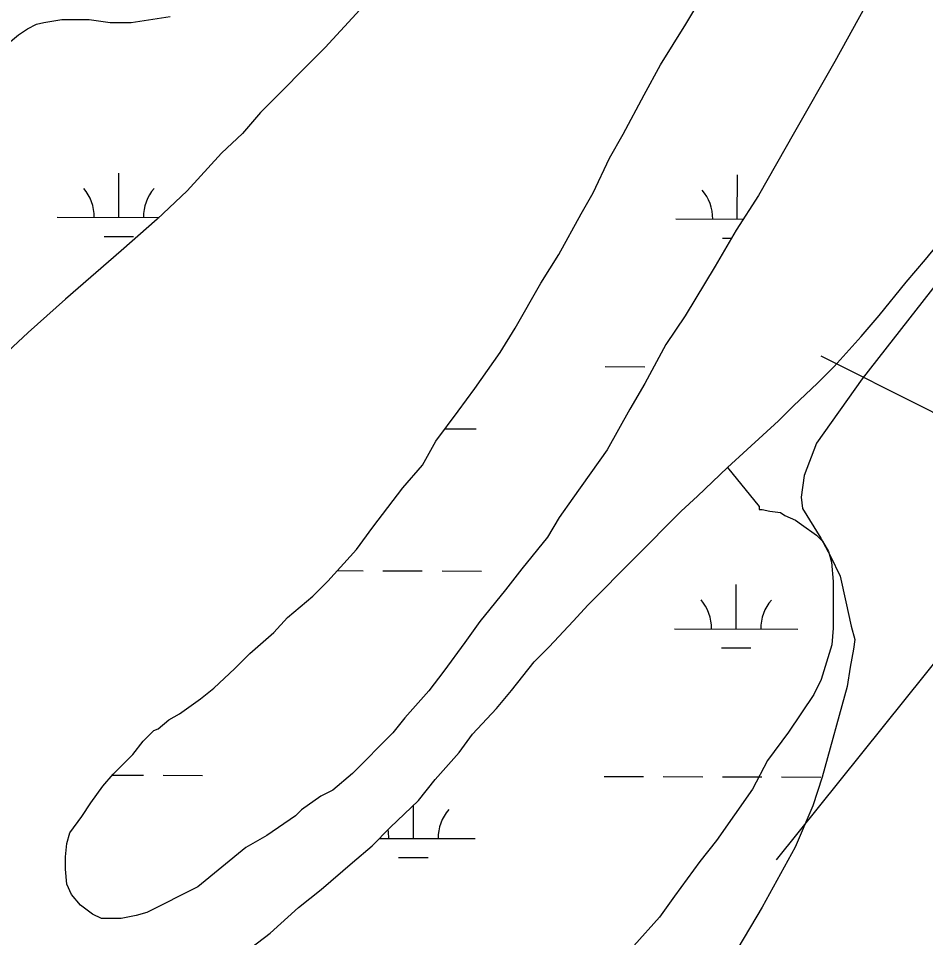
# Model space of a CAD drawing. Extents: x 3161665 to 3199565, y 885729 to 911164.
# Drawn here: x 3168219 to 3168955, y 899117 to 899863 of the extents above; entities that cross this region are included whole.
import ezdxf

# ---------------------------------------------------------------- set-up
doc = ezdxf.new("R2010")
doc.units = 0
for name, color, linetype in [('V-SITE-VEGE', 7, 'Continuous'), ('V-TOPO-SHOR', 7, 'Continuous'), ('V-WETL-SWMP', 7, 'Continuous')]:
    doc.layers.add(name, color=color, linetype=linetype)

msp = doc.modelspace()

# ---------------------------------------------------------------- linework, layer by layer
at = {"layer": 'V-SITE-VEGE'}
for p, q in [((3168905.66, 899871.91), (3168881.35, 899827.93)), ((3168310.19, 899859.56), (3168341.9, 899864.51)), ((3168495.65, 899869.75), (3168467.65, 899839.18)), ((3168760.48, 899858.15), (3168767.77, 899870.37)), ((3168226, 899854.48), (3168233.31, 899858.16)), ((3168233.31, 899858.16), (3168239.41, 899859.39)), ((3168239.41, 899859.39), (3168254.05, 899861.87)), ((3168254.05, 899861.87), (3168276.01, 899861.92)), ((3168276.01, 899861.92), (3168293.1, 899859.52)), ((3168293.1, 899859.52), (3168310.19, 899859.56)), ((3168739.81, 899825.16), (3168760.48, 899858.15)), ((3168204.07, 899837.35), (3168218.69, 899849.58)), ((3168218.69, 899849.58), (3168226, 899854.48)), ((3168467.65, 899839.18), (3168415.3, 899786.58)), ((3168881.35, 899827.93), (3168848.54, 899770.5)), ((3168726.44, 899800.72), (3168739.81, 899825.16)), ((3168709.43, 899768.96), (3168726.44, 899800.72)), ((3168415.3, 899786.58), (3168400.69, 899769.46)), ((3168400.69, 899769.46), (3168383.65, 899753.56)), ((3168698.49, 899749.41), (3168709.43, 899768.96)), ((3168848.54, 899770.5), (3168819.37, 899719.18)), ((3168383.65, 899753.56), (3168355.65, 899722.99)), ((3168685.13, 899721.31), (3168698.49, 899749.41)), ((3168355.65, 899722.99), (3168331.3, 899699.75)), ((3168675.41, 899704.2), (3168685.13, 899721.31)), ((3168819.37, 899719.18), (3168801.13, 899691.07)), ((3168331.3, 899699.75), (3168302.07, 899674.06)), ((3168657.18, 899671.21), (3168675.41, 899704.2)), ((3168801.13, 899691.07), (3168784.11, 899661.74)), ((3168302.07, 899674.06), (3168257.01, 899634.9)), ((3168642.59, 899647.99), (3168657.18, 899671.21)), ((3168784.11, 899661.74), (3168759.8, 899621.42)), ((3168621.93, 899611.34), (3168642.59, 899647.99)), ((3168257.01, 899634.9), (3168226.56, 899607.98)), ((3168759.8, 899621.42), (3168743.99, 899598.19)), ((3168609.77, 899591.78), (3168621.93, 899611.34)), ((3168226.56, 899607.98), (3168188.82, 899572.51)), ((3168743.99, 899598.19), (3168726.98, 899566.43)), ((3168589.1, 899562.45), (3168609.77, 899591.78)), ((3168726.98, 899566.43), (3168714.83, 899545.66)), ((3168575.71, 899544.11), (3168589.1, 899562.45)), ((3168557.47, 899519.67), (3168575.71, 899544.11)), ((3168714.83, 899545.66), (3168696.6, 899512.66)), ((3168546.53, 899500.12), (3168557.47, 899519.67)), ((3168696.6, 899512.66), (3168668.62, 899473.55)), ((3168530.71, 899481.77), (3168546.53, 899500.12)), ((3168506.38, 899449.99), (3168530.71, 899481.77)), ((3168668.62, 899473.55), (3168657.67, 899457.66)), ((3168657.67, 899457.66), (3168647.95, 899441.78)), ((3168493, 899431.66), (3168506.38, 899449.99)), ((3168647.95, 899441.78), (3168627.26, 899416.1)), ((3168469.87, 899405.98), (3168493, 899431.66)), ((3168627.26, 899416.1), (3168613.88, 899398.99)), ((3168457.69, 899393.75), (3168469.87, 899405.98)), ((3168436.99, 899376.61), (3168457.69, 899393.75)), ((3168613.88, 899398.99), (3168593.19, 899373.31)), ((3168426.04, 899364.39), (3168436.99, 899376.61)), ((3168593.19, 899373.31), (3168581.03, 899356.2)), ((3168406.55, 899347.26), (3168426.04, 899364.39)), ((3168581.03, 899356.2), (3168564, 899332.98)), ((3168394.37, 899335.03), (3168406.55, 899347.26)), ((3168377.33, 899319.12), (3168394.37, 899335.03)), ((3168564, 899332.98), (3168551.83, 899317.09)), ((3168366.36, 899310.56), (3168377.33, 899319.12)), ((3168551.83, 899317.09), (3168532.36, 899295.08)), ((3168349.31, 899298.32), (3168366.36, 899310.56)), ((3168340.78, 899293.41), (3168349.31, 899298.32)), ((3168332.25, 899286.07), (3168340.78, 899293.41)), ((3168532.36, 899295.08), (3168522.63, 899282.85)), ((3168320.07, 899276.28), (3168328.59, 899284.84)), ((3168328.59, 899284.84), (3168332.25, 899286.07)), ((3168522.63, 899282.85), (3168489.75, 899249.83)), ((3168311.56, 899265.28), (3168320.07, 899276.28)), ((3168295.73, 899249.38), (3168311.56, 899265.28)), ((3168287.21, 899239.6), (3168295.73, 899249.38)), ((3168489.75, 899249.83), (3168473.92, 899236.37)), ((3168277.48, 899226.15), (3168287.21, 899239.6)), ((3168464.17, 899231.46), (3168448.33, 899220.44)), ((3168473.92, 899236.37), (3168464.17, 899231.46)), ((3168270.18, 899215.15), (3168277.48, 899226.15)), ((3168260.45, 899201.71), (3168270.18, 899215.15)), ((3168443.46, 899215.55), (3168420.31, 899199.63)), ((3168448.33, 899220.44), (3168443.46, 899215.55)), ((3168258.03, 899193.16), (3168260.45, 899201.71)), ((3168256.83, 899182.17), (3168258.03, 899193.16)), ((3168420.31, 899199.63), (3168403.25, 899189.83)), ((3168403.25, 899189.83), (3168364.28, 899158.01)), ((3168256.86, 899172.41), (3168256.83, 899182.17)), ((3168258.1, 899160.21), (3168256.86, 899172.41)), ((3168261.79, 899151.68), (3168258.1, 899160.21)), ((3168364.28, 899158.01), (3168322.83, 899137.17)), ((3168269.13, 899143.15), (3168261.79, 899151.68)), ((3168278.91, 899135.85), (3168269.13, 899143.15)), ((3168286.24, 899132.21), (3168278.91, 899135.85)), ((3168314.29, 899134.71), (3168302.1, 899132.25)), ((3168322.83, 899137.17), (3168314.29, 899134.71)), ((3168302.1, 899132.25), (3168286.24, 899132.21))]:
    msp.add_line(p, q, dxfattribs=at)
msp.add_lwpolyline([(3168407.1, 899108.08), (3168422.94, 899120.32), (3168446.08, 899141.12), (3168464.34, 899155.81), (3168489.92, 899177.83), (3168505.75, 899191.29), (3168520.36, 899205.97), (3168543.5, 899227.98), (3168556.88, 899245.1), (3168576.35, 899267.11), (3168587.3, 899281.78), (3168606.78, 899302.57), (3168618.95, 899317.24), (3168637.2, 899340.47), (3168649.38, 899352.7), (3168668.85, 899373.49), (3168681.02, 899386.94), (3168756.51, 899462.77), (3168769.9, 899475.01), (3168794.25, 899498.25), (3168819.95, 899466.58), (3168819.96, 899464.14), (3168822.4, 899464.14), (3168828.5, 899462.94), (3168837.05, 899461.74), (3168840.71, 899459.3), (3168849.26, 899455.66), (3168854.15, 899452.02), (3168866.38, 899443.5), (3168871.27, 899438.63), (3168876.17, 899430.1), (3168878.63, 899421.56), (3168879.89, 899405.7), (3168879.97, 899367.87), (3168878.78, 899354.45), (3168870.31, 899326.36), (3168864.23, 899314.14), (3168843.56, 899283.59), (3168826.53, 899260.37), (3168814.38, 899237.15), (3168785.19, 899195.6), (3168771.8, 899178.48), (3168751.12, 899150.37), (3168738.96, 899133.25), (3168718.27, 899110.02)], dxfattribs=at)
at = {"layer": 'V-TOPO-SHOR'}
msp.add_line((3169074.24, 899479.8), (3168833.67, 899179.99), dxfattribs=at)
msp.add_lwpolyline([(3169944.01, 899019.39), (3169209.16, 899415.53), (3168955.32, 899545.81), (3168870.11, 899588.65)], dxfattribs=at)
at = {"layer": 'V-WETL-SWMP'}
for p, q in [((3168905.66, 899871.91), (3168881.35, 899827.93)), ((3168310.18, 899859.56), (3168341.9, 899864.51)), ((3168495.65, 899869.75), (3168467.65, 899839.18)), ((3168760.47, 899858.15), (3168767.77, 899870.37)), ((3168225.99, 899854.48), (3168233.31, 899858.16)), ((3168233.31, 899858.16), (3168239.41, 899859.39)), ((3168239.41, 899859.39), (3168254.04, 899861.87)), ((3168254.04, 899861.87), (3168276.01, 899861.92)), ((3168276.01, 899861.92), (3168293.1, 899859.52)), ((3168293.1, 899859.52), (3168310.18, 899859.56)), ((3168739.81, 899825.16), (3168760.47, 899858.15)), ((3168204.07, 899837.35), (3168218.68, 899849.58)), ((3168218.68, 899849.58), (3168225.99, 899854.48)), ((3168467.65, 899839.18), (3168415.3, 899786.58)), ((3168881.35, 899827.93), (3168848.54, 899770.5)), ((3168726.44, 899800.72), (3168739.81, 899825.16)), ((3169093.24, 899813.72), (3168903.43, 899570.29)), ((3168709.43, 899768.96), (3168726.44, 899800.72)), ((3168415.3, 899786.58), (3168400.69, 899769.46)), ((3168400.69, 899769.46), (3168383.65, 899753.56)), ((3168698.49, 899749.41), (3168709.43, 899768.96)), ((3168848.54, 899770.5), (3168819.37, 899719.18)), ((3168383.65, 899753.56), (3168355.65, 899722.99)), ((3168685.13, 899721.31), (3168698.49, 899749.41)), ((3168300.21, 899701.34), (3168300.31, 899737.34)), ((3168802.12, 899699.95), (3168802.22, 899735.95)), ((3168355.65, 899722.99), (3168331.3, 899699.75)), ((3168675.41, 899704.2), (3168685.13, 899721.31)), ((3168819.37, 899719.18), (3168801.13, 899691.07)), ((3168250.21, 899701.47), (3168332.87, 899701.25)), ((3168331.3, 899699.75), (3168302.07, 899674.06)), ((3168657.18, 899671.21), (3168675.41, 899704.2)), ((3168752.12, 899700.09), (3168806.88, 899699.94)), ((3168954.94, 899667.02), (3168975.63, 899692.69)), ((3168288.17, 899685.94), (3168312.17, 899685.87)), ((3168801.13, 899691.07), (3168784.11, 899661.74)), ((3168790.08, 899684.55), (3168797.34, 899684.53)), ((3168302.07, 899674.06), (3168257.01, 899634.9)), ((3168642.59, 899647.99), (3168657.18, 899671.21)), ((3168939.12, 899648.68), (3168954.94, 899667.02)), ((3168784.11, 899661.74), (3168759.8, 899621.42)), ((3168621.93, 899611.34), (3168642.59, 899647.99)), ((3168917.22, 899621.78), (3168939.12, 899648.68)), ((3168257.01, 899634.9), (3168226.57, 899607.98)), ((3168759.8, 899621.42), (3168743.99, 899598.2)), ((3168902.61, 899604.66), (3168917.22, 899621.78)), ((3168609.77, 899591.78), (3168621.93, 899611.34)), ((3168226.57, 899607.98), (3168188.82, 899572.51)), ((3168880.7, 899580.21), (3168902.61, 899604.66)), ((3168743.99, 899598.2), (3168726.98, 899566.43)), ((3168589.1, 899562.45), (3168609.77, 899591.78)), ((3168694.94, 899580.17), (3168726.94, 899580.09)), ((3168867.31, 899566.75), (3168880.7, 899580.21)), ((3168726.98, 899566.43), (3168714.82, 899545.66)), ((3168847.83, 899548.4), (3168867.31, 899566.75)), ((3168903.43, 899570.29), (3168866.31, 899518.18)), ((3168575.71, 899544.12), (3168589.1, 899562.45)), ((3168557.47, 899519.67), (3168575.71, 899544.12)), ((3168714.82, 899545.66), (3168696.6, 899512.67)), ((3168835.65, 899536.17), (3168847.83, 899548.4)), ((3168810.08, 899512.93), (3168835.65, 899536.17)), ((3168565.02, 899529.79), (3168590.21, 899529.72)), ((3168546.53, 899500.12), (3168557.47, 899519.67)), ((3168866.31, 899518.18), (3168856.32, 899491.95)), ((3168696.6, 899512.67), (3168668.62, 899473.55)), ((3168794.25, 899498.25), (3168810.08, 899512.93)), ((3168530.71, 899481.78), (3168546.53, 899500.12)), ((3168769.9, 899475.01), (3168794.25, 899498.25)), ((3168856.32, 899491.95), (3168853.99, 899474.2)), ((3168506.38, 899449.99), (3168530.71, 899481.78)), ((3168668.62, 899473.55), (3168657.67, 899457.66)), ((3168756.5, 899462.77), (3168769.9, 899475.01)), ((3168853.99, 899474.2), (3168855, 899464.94)), ((3168681.02, 899386.94), (3168756.5, 899462.77)), ((3168855, 899464.94), (3168870.03, 899440.94)), ((3168657.67, 899457.66), (3168647.95, 899441.78)), ((3168492.99, 899431.66), (3168506.38, 899449.99)), ((3168647.95, 899441.78), (3168627.26, 899416.1)), ((3168870.03, 899440.94), (3168877.75, 899426.37)), ((3168469.87, 899405.98), (3168492.99, 899431.66)), ((3168877.75, 899426.37), (3168885.47, 899410.03)), ((3168627.26, 899416.1), (3168613.88, 899398.99)), ((3168477.63, 899414.6), (3168498.49, 899414.54)), ((3168514.49, 899414.5), (3168546.49, 899414.41)), ((3168562.49, 899414.37), (3168594.49, 899414.28)), ((3168885.47, 899410.03), (3168890.25, 899389.15)), ((3168457.69, 899393.75), (3168469.87, 899405.98)), ((3168801.2, 899367.28), (3168801.3, 899403.28)), ((3168436.99, 899376.61), (3168457.69, 899393.75)), ((3168613.88, 899398.99), (3168593.19, 899373.31)), ((3168668.85, 899373.49), (3168681.02, 899386.94)), ((3168890.25, 899389.15), (3168894.44, 899369.45)), ((3168426.03, 899364.39), (3168436.99, 899376.61)), ((3168593.19, 899373.31), (3168581.03, 899356.2)), ((3168649.37, 899352.7), (3168668.85, 899373.49)), ((3168406.55, 899347.26), (3168426.03, 899364.39)), ((3168751.2, 899367.41), (3168851.2, 899367.14)), ((3168894.44, 899369.45), (3168897.42, 899358.82)), ((3168897.42, 899358.82), (3168896.45, 899350.74)), ((3168581.03, 899356.2), (3168564, 899332.98)), ((3168637.2, 899340.47), (3168649.37, 899352.7)), ((3168789.16, 899351.88), (3168813.16, 899351.81)), ((3168896.45, 899350.74), (3168893.72, 899336.35)), ((3168394.37, 899335.03), (3168406.55, 899347.26)), ((3168377.33, 899319.12), (3168394.37, 899335.03)), ((3168618.95, 899317.24), (3168637.2, 899340.47)), ((3168893.72, 899336.35), (3168891.2, 899320.57)), ((3168564, 899332.98), (3168551.83, 899317.09)), ((3168366.36, 899310.56), (3168377.33, 899319.12)), ((3168891.2, 899320.57), (3168871.11, 899247.02)), ((3168551.83, 899317.09), (3168532.36, 899295.08)), ((3168606.78, 899302.57), (3168618.95, 899317.24)), ((3168349.31, 899298.32), (3168366.36, 899310.56)), ((3168340.78, 899293.41), (3168349.31, 899298.32)), ((3168587.3, 899281.78), (3168606.78, 899302.57)), ((3168332.25, 899286.07), (3168340.78, 899293.41)), ((3168532.36, 899295.08), (3168522.62, 899282.85)), ((3168320.07, 899276.28), (3168328.59, 899284.84)), ((3168328.59, 899284.84), (3168332.25, 899286.07)), ((3168522.62, 899282.85), (3168489.75, 899249.83)), ((3168311.56, 899265.28), (3168320.07, 899276.28)), ((3168576.35, 899267.11), (3168587.3, 899281.78)), ((3168556.88, 899245.1), (3168576.35, 899267.11)), ((3168295.73, 899249.38), (3168311.56, 899265.28)), ((3168287.21, 899239.6), (3168295.73, 899249.38)), ((3168295.05, 899248.6), (3168320.12, 899248.53)), ((3168336.12, 899248.49), (3168368.12, 899248.4)), ((3168489.75, 899249.83), (3168473.92, 899236.37)), ((3168543.5, 899227.99), (3168556.88, 899245.1)), ((3168694.03, 899247.5), (3168726.03, 899247.41)), ((3168742.03, 899247.37), (3168774.03, 899247.28)), ((3168790.03, 899247.24), (3168822.02, 899247.15)), ((3168838.02, 899247.1), (3168870.02, 899247.01)), ((3168871.11, 899247.02), (3168863.48, 899223.75)), ((3168277.48, 899226.15), (3168287.21, 899239.6)), ((3168464.17, 899231.46), (3168448.33, 899220.45)), ((3168473.92, 899236.37), (3168464.17, 899231.46)), ((3168270.18, 899215.15), (3168277.48, 899226.15)), ((3168520.36, 899205.97), (3168543.5, 899227.99)), ((3168539.29, 899197.19), (3168539.37, 899224.06)), ((3168863.48, 899223.75), (3168848.97, 899190.01)), ((3168260.45, 899201.71), (3168270.18, 899215.15)), ((3168443.46, 899215.55), (3168420.31, 899199.63)), ((3168448.33, 899220.45), (3168443.46, 899215.55)), ((3168258.03, 899193.16), (3168260.45, 899201.71)), ((3168505.75, 899191.29), (3168520.36, 899205.97)), ((3168256.83, 899182.17), (3168258.03, 899193.16)), ((3168420.31, 899199.63), (3168403.25, 899189.83)), ((3168511.7, 899197.26), (3168589.29, 899197.05)), ((3168403.25, 899189.83), (3168364.27, 899158.02)), ((3168489.92, 899177.83), (3168505.75, 899191.29)), ((3168848.97, 899190.01), (3168822.28, 899141.47)), ((3168256.86, 899172.41), (3168256.83, 899182.17)), ((3168464.34, 899155.81), (3168489.92, 899177.83)), ((3168527.25, 899181.79), (3168551.25, 899181.72)), ((3168258.1, 899160.21), (3168256.86, 899172.41)), ((3168261.79, 899151.68), (3168258.1, 899160.21)), ((3168364.27, 899158.02), (3168322.83, 899137.18)), ((3168446.07, 899141.12), (3168464.34, 899155.81)), ((3168269.13, 899143.15), (3168261.79, 899151.68)), ((3168278.91, 899135.85), (3168269.13, 899143.15)), ((3168422.94, 899120.32), (3168446.07, 899141.12)), ((3168822.28, 899141.47), (3168784.99, 899078.52)), ((3168286.24, 899132.21), (3168278.91, 899135.85)), ((3168314.3, 899134.72), (3168302.1, 899132.25)), ((3168322.83, 899137.18), (3168314.3, 899134.72)), ((3168302.1, 899132.25), (3168286.24, 899132.21)), ((3168407.1, 899108.08), (3168422.94, 899120.32))]:
    msp.add_line(p, q, dxfattribs=at)
for centre, start, end in [((3168244.97, 899701.96), 359.06985, 40.6135), ((3168355.46, 899701.66), 139.06984, 180.6135), ((3168746.88, 899700.58), 359.06985, 40.6135), ((3168745.96, 899367.9), 359.06985, 40.6135), ((3168856.44, 899367.6), 139.06984, 180.6135), ((3168594.54, 899197.51), 139.06984, 180.6135), ((3168484.05, 899197.81), 359.06985, 10.59851)]:
    msp.add_arc(centre, 35.25, start, end, dxfattribs=at)

doc.saveas('drawing.dxf')
